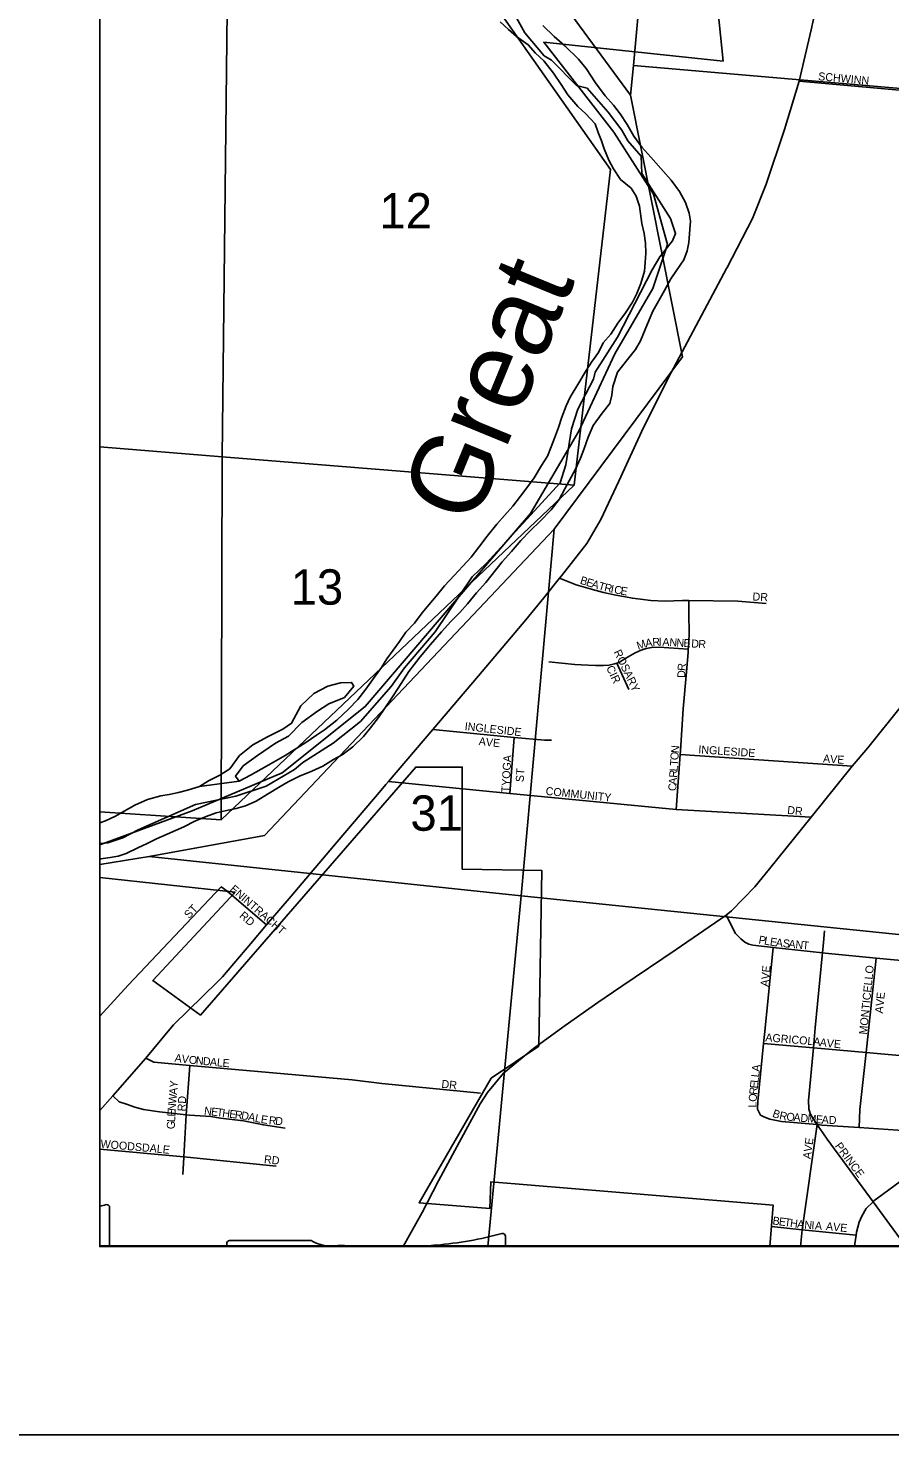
# Model space of a CAD drawing. Extents: x 0 to 680, y 0 to 440.
# Drawn here: x 45.69 to 61.66, y 173.86 to 199.92 of the extents above; entities that cross this region are included whole.
import ezdxf

# ---------------------------------------------------------------- set-up
doc = ezdxf.new("R2010")
doc.units = 0
for name, color, linetype in [('GM_X_Adjacent_County', 7, 'Continuous'), ('GM_X_City_Street', 7, 'Continuous'), ('GM_X_City_Street_Text', 7, 'Continuous'), ('GM_X_Corporation', 7, 'Continuous'), ('GM_X_County', 7, 'Continuous'), ('GM_X_Major_River', 7, 'Continuous'), ('GM_X_Major_River_Text', 7, 'Continuous'), ('GM_X_Section', 7, 'Continuous'), ('GM_X_Section_Text', 7, 'Continuous'), ('GM_X_State_Route', 7, 'Continuous'), ('GM_X_State_Shield', 7, 'Continuous'), ('GM_X_Township', 7, 'Continuous'), ('SH_Data', 7, 'Continuous'), ('SH_Text', 7, 'Continuous')]:
    doc.layers.add(name, color=color, linetype=linetype)

msp = doc.modelspace()

# ---------------------------------------------------------------- linework, layer by layer
at = {"layer": 'GM_X_Adjacent_County'}
msp.add_lwpolyline([(47.02, 297.605), (47.02, 177.346), (101.714, 177.346), (101.74, 177.627), (101.876, 179.162), (101.687, 179.172), (102.014, 182.661), (102.637, 189.288), (103.706, 200.669), (104.658, 210.796), (104.669, 210.92), (106.131, 226.563), (108.09, 226.344), (113.939, 225.728), (119.071, 225.251), (122.08, 224.971), (126.921, 224.521), (132.763, 223.977)], dxfattribs=at)
at = {"layer": 'GM_X_City_Street'}
for points in [[(59.978, 198.937), (65.202, 198.47), (70.537, 198.089)], [(55.539, 189.728), (55.843, 189.605), (56.148, 189.52), (56.352, 189.464), (56.582, 189.414), (56.758, 189.384), (56.888, 189.358), (57.036, 189.342), (57.225, 189.318), (57.492, 189.306), (57.815, 189.315), (57.929, 189.313), (58.839, 189.301), (59.361, 189.261)], [(57.695, 185.445), (57.771, 186.464), (57.776, 186.529), (57.828, 187.307), (57.89, 187.995), (57.918, 188.352), (57.922, 188.411), (57.929, 188.518), (57.936, 188.738), (57.933, 189.042), (57.929, 189.313)], [(55.338, 188.181), (55.819, 188.132), (55.937, 188.125), (56.204, 188.109), (56.353, 188.111), (56.455, 188.12), (56.556, 188.141), (56.597, 188.155), (56.646, 188.174), (56.767, 188.248), (56.937, 188.344), (57.051, 188.394), (57.141, 188.427), (57.249, 188.442), (57.38, 188.45), (57.922, 188.411)], [(56.822, 187.669), (56.597, 188.155)], [(53.193, 186.924), (54.696, 186.779), (55.26, 186.725), (55.391, 186.727)], [(54.619, 185.743), (54.696, 186.779)], [(57.771, 186.464), (60.954, 186.245)], [(52.366, 185.961), (54.619, 185.743), (57.695, 185.445), (60.199, 185.3)], [(47.02, 181.612), (47.547, 182.192), (49.268, 184.011), (49.379, 183.93)], [(49.379, 183.93), (50.111, 183.306)], [(58.621, 183.487), (58.799, 183.149), (58.893, 183.047), (58.967, 182.989), (59.042, 182.948), (59.118, 182.931), (59.491, 182.889), (60.407, 182.786), (60.454, 182.781), (61.401, 182.691), (62.265, 182.61)], [(60.402, 182.736), (60.407, 182.786), (60.425, 182.979), (60.444, 183.197)], [(59.26, 179.78), (59.202, 179.895), (59.211, 180.037), (59.317, 181.11), (59.339, 181.328), (59.491, 182.889)], [(60.337, 179.561), (60.306, 179.606), (60.232, 179.713), (60.179, 179.812), (60.155, 179.897), (60.147, 180.053), (60.238, 181.028), (60.273, 181.398), (60.401, 182.731), (60.402, 182.736)], [(61.085, 179.55), (61.101, 179.889), (61.214, 180.941), (61.401, 182.691)], [(61, 177.346), (61.007, 177.397), (61.03, 177.556), (61.039, 177.616), (61.087, 177.797), (61.136, 177.907), (61.217, 178.051), (61.344, 178.177), (61.358, 178.191), (61.727, 178.464), (63.051, 179.44), (64.006, 180.144), (65.166, 180.998), (65.254, 181.063), (66.747, 182.188)], [(59.317, 181.11), (60.238, 181.028), (61.214, 180.941), (62.105, 180.862), (63.099, 180.774), (64.051, 180.689)], [(47.877, 180.838), (48.022, 180.765), (48.687, 180.701), (51.694, 180.433), (52.244, 180.369), (54.074, 180.189)], [(48.576, 178.994), (48.576, 179.009), (48.622, 179.788), (48.687, 180.701)], [(47.262, 180.14), (47.38, 180.031), (47.532, 179.978), (47.668, 179.932), (47.834, 179.887), (48.13, 179.841), (48.622, 179.788), (48.682, 179.784)], [(48.682, 179.784), (49.076, 179.758), (49.258, 179.728), (49.682, 179.675), (50.053, 179.599), (50.454, 179.539)], [(59.26, 179.78), (59.323, 179.752), (59.434, 179.709), (59.645, 179.665), (60.306, 179.606), (60.398, 179.598), (61.085, 179.55), (61.98, 179.489), (62.267, 179.469), (63.051, 179.44), (63.212, 179.431), (63.335, 179.405), (63.428, 179.363), (63.526, 179.309), (63.633, 179.23), (63.778, 179.066), (63.888, 178.904), (63.941, 178.829), (64.479, 178.104), (65.07, 177.434), (65.14, 177.346)], [(60, 177.346), (60.033, 177.658), (60.306, 179.606)], [(61.969, 177.346), (61.899, 177.419), (61.344, 178.177), (60.493, 179.339), (60.358, 179.531), (60.337, 179.561)], [(47.02, 179.149), (48.576, 179.009), (50.287, 178.835)], [(48.561, 178.683), (48.576, 178.994)], [(59.46, 177.717), (60.033, 177.658), (61.03, 177.556)]]:
    msp.add_lwpolyline(points, dxfattribs=at)
at = {"layer": 'GM_X_Corporation'}
for points in [[(47.02, 207.769), (47.02, 184.788), (48.73, 185.419), (50.401, 186.124), (51.938, 187.349), (53.563, 189.251), (55, 190.93), (55.893, 192.452), (56.559, 193.882), (57.262, 195.097), (57.537, 195.908), (57.279, 196.841), (56.542, 197.99), (55.245, 199.658), (58.567, 199.308), (58.466, 200.268)], [(58.466, 200.268), (58.567, 199.308), (55.245, 199.658), (56.542, 197.99), (57.279, 196.841), (57.537, 195.908), (57.262, 195.097), (56.559, 193.882), (55.893, 192.452), (55, 190.93), (53.563, 189.251), (51.938, 187.349), (50.401, 186.124), (48.73, 185.419), (47.02, 184.788), (47.02, 184.182), (49.527, 183.913), (48.003, 182.278), (48.885, 181.636), (52.875, 186.228), (53.736, 186.228), (53.736, 184.34), (55.207, 184.315), (55.151, 181.06), (54.268, 180.465), (52.936, 178.158), (54.245, 178.049), (54.263, 178.544), (59.492, 178.114), (59.429, 177.346), (77.056, 177.346)]]:
    msp.add_lwpolyline(points, dxfattribs=at)
msp.add_lwpolyline([(47.02, 184.182), (47.02, 177.346), (59.429, 177.346), (59.492, 178.114), (54.263, 178.544), (54.245, 178.049), (52.936, 178.158), (54.268, 180.465), (55.151, 181.06), (55.207, 184.315), (53.736, 184.34), (53.736, 186.228), (52.875, 186.228), (48.885, 181.636), (48.003, 182.278), (49.527, 183.913)], close=True, dxfattribs=at)
at = {"layer": 'GM_X_County'}
msp.add_lwpolyline([(47.02, 297.605), (47.02, 177.346), (101.714, 177.346), (101.74, 177.627), (101.876, 179.162), (101.687, 179.172), (102.014, 182.661), (102.637, 189.288), (103.706, 200.669), (104.658, 210.796), (104.669, 210.92), (106.131, 226.563), (108.09, 226.344), (113.939, 225.728), (119.071, 225.251), (122.08, 224.971), (126.921, 224.521), (132.763, 223.977)], dxfattribs=at)
at = {"layer": 'GM_X_Major_River'}
msp.add_line((48.87, 185.867), (49.603, 185.971), dxfattribs=at)
for points in [[(47.729, 184.735), (47.897, 184.815), (48.071, 184.901), (48.269, 184.986), (48.581, 185.123), (48.785, 185.226), (48.989, 185.317), (49.175, 185.384), (49.342, 185.416), (49.545, 185.46), (49.719, 185.51), (49.917, 185.595), (50.127, 185.728), (50.362, 185.872), (50.512, 185.958), (50.723, 186.061), (50.95, 186.151), (51.154, 186.248), (51.353, 186.369), (51.509, 186.455), (51.709, 186.606), (51.903, 186.798), (52.037, 186.956), (52.183, 187.15), (52.299, 187.32), (52.446, 187.531), (52.545, 187.69), (52.649, 187.843), (52.747, 188.001), (52.955, 188.271), (53.149, 188.499), (53.35, 188.733), (53.521, 188.926), (53.69, 189.095), (53.83, 189.253), (54.001, 189.458), (54.171, 189.651), (54.476, 190.032), (54.646, 190.225), (54.817, 190.43), (54.999, 190.611), (55.181, 190.786), (55.381, 190.996), (55.528, 191.189), (55.638, 191.384), (55.83, 191.749), (55.923, 191.955), (55.986, 192.115), (56.068, 192.339), (56.161, 192.558), (56.326, 192.787), (56.467, 192.962), (56.505, 193.122), (56.526, 193.277), (56.609, 193.543), (56.798, 193.777), (56.944, 193.965), (57.037, 194.124), (57.124, 194.337), (57.199, 194.514), (57.268, 194.673), (57.483, 195.056), (57.601, 195.274), (57.705, 195.427), (57.84, 195.626), (57.902, 195.792), (57.929, 195.946), (57.952, 196.19), (57.961, 196.345), (57.94, 196.494), (57.873, 196.686), (57.758, 196.891), (57.607, 197.102), (57.415, 197.321), (57.229, 197.527), (57.061, 197.715), (56.91, 197.915), (56.789, 198.131), (56.657, 198.331), (56.535, 198.494), (56.384, 198.664), (56.204, 198.906), (56.031, 199.171), (55.886, 199.341), (55.635, 199.59), (55.436, 199.761), (55.226, 199.968)], [(54.437, 200.038), (54.589, 199.892), (54.741, 199.763), (54.958, 199.61), (55.091, 199.452), (55.243, 199.312), (55.423, 199.082), (55.567, 198.877), (55.688, 198.684), (55.874, 198.466), (56.026, 198.332), (56.195, 198.144), (56.251, 197.987), (56.314, 197.831), (56.364, 197.681), (56.449, 197.471), (56.535, 197.315), (56.668, 197.115), (56.861, 196.957), (56.959, 196.806), (57.021, 196.62), (57.062, 196.297), (57.106, 196.112), (57.132, 195.933), (57.134, 195.748), (57.125, 195.575), (57.11, 195.415), (57.04, 195.19), (56.971, 195.001), (56.89, 194.842), (56.756, 194.642), (56.615, 194.454), (56.486, 194.248), (56.346, 194.09), (56.259, 193.908), (56.131, 193.732), (56.033, 193.579), (55.892, 193.349), (55.732, 193.085), (55.657, 192.919), (55.582, 192.713), (55.518, 192.523), (55.443, 192.322), (55.38, 192.163), (55.312, 191.992), (55.201, 191.815), (55.066, 191.586), (54.95, 191.427), (54.815, 191.251), (54.669, 191.064), (54.517, 190.888), (54.377, 190.731), (54.194, 190.508), (54.041, 190.303), (53.901, 190.121), (53.743, 189.952), (53.585, 189.776), (53.409, 189.589), (53.25, 189.396), (53.116, 189.238), (52.994, 189.086), (52.848, 188.898), (52.69, 188.729), (52.574, 188.559), (52.457, 188.394), (52.341, 188.236), (52.237, 188.077), (52.103, 187.89), (51.95, 187.673), (51.803, 187.479), (51.627, 187.304), (51.409, 187.1), (51.186, 186.92), (51.035, 186.822), (50.836, 186.683), (50.457, 186.441), (50.24, 186.321), (50.012, 186.188), (49.813, 186.079), (49.603, 185.971)], [(49.603, 185.971), (49.533, 186.061), (49.68, 186.255), (49.945, 186.446), (50.277, 186.671), (50.517, 186.803), (50.766, 187.054), (51.056, 187.268), (51.266, 187.401), (51.554, 187.52), (51.725, 187.731), (51.685, 187.797), (51.482, 187.789), (51.243, 187.729), (50.985, 187.591), (50.748, 187.364), (50.575, 187.04), (50.413, 186.93), (50.142, 186.793), (49.854, 186.644), (49.612, 186.441), (49.429, 186.2), (49.242, 186.079), (49.032, 185.976), (48.87, 185.867)], [(48.87, 185.867), (48.648, 185.8), (48.481, 185.756), (48.308, 185.723), (48.153, 185.697), (47.907, 185.63), (47.673, 185.522), (47.475, 185.413), (47.313, 185.321), (47.127, 185.236), (47.02, 185.196)], [(47.02, 184.522), (47.041, 184.529), (47.214, 184.555), (47.364, 184.582), (47.513, 184.627), (47.729, 184.735)]]:
    msp.add_lwpolyline(points, dxfattribs=at)
at = {"layer": 'GM_X_Section'}
for points in [[(58.345, 215.032), (56.905, 199.225), (56.853, 198.675), (55.443, 200.598), (54.112, 203), (53.5, 205.739), (53.228, 207.06), (53.347, 207.71), (53.397, 207.863), (53.491, 208.14), (53.881, 208.684), (54.623, 209.061), (55.4, 209.71), (56.001, 211.098), (56.152, 213.158), (56.299, 214.365), (56.232, 215.202)], [(73.628, 213.785), (72.033, 197.922), (56.905, 199.225), (58.345, 215.032)], [(47.02, 207.968), (47.02, 192.162), (49.288, 191.975), (49.469, 207.96)], [(49.469, 207.96), (52.568, 207.872), (52.442, 207.525), (53.643, 201.343), (56.478, 197.301), (55.805, 191.45), (49.288, 191.975)], [(56.905, 199.225), (72.033, 197.922), (70.5, 182.241), (54.827, 183.845), (55.44, 190.639), (57.812, 193.831), (56.853, 198.675)], [(47.02, 192.162), (47.02, 185.399), (49.269, 185.253), (49.288, 191.975)], [(49.288, 191.975), (55.805, 191.45), (49.269, 185.253)], [(47.934, 184.573), (50.07, 184.965), (55.44, 190.639), (54.827, 183.845)], [(47.02, 184.422), (47.02, 177.346), (54.207, 177.346), (54.827, 183.845), (47.934, 184.573)], [(54.207, 177.346), (70.038, 177.346), (70.5, 182.241), (54.827, 183.845)]]:
    msp.add_lwpolyline(points, close=True, dxfattribs=at)
at = {"layer": 'GM_X_State_Route'}
for points in [[(58.632, 195.465), (58.643, 195.484), (59.11, 196.395), (59.363, 197.026), (59.703, 198.042), (59.978, 198.937), (60.195, 199.885), (60.413, 200.881), (60.659, 202.013), (60.763, 202.51)], [(55.245, 189.365), (55.539, 189.728), (55.575, 189.773), (56.041, 190.369), (56.302, 190.815), (56.634, 191.527), (57.091, 192.521), (57.597, 193.527), (58.12, 194.502), (58.632, 195.465)], [(52.231, 185.802), (52.32, 185.907), (52.366, 185.961), (53.193, 186.924), (54.038, 187.918), (54.913, 188.956), (55.245, 189.365)], [(53.083, 178.154), (53.298, 178.562), (53.681, 179.284), (54.064, 179.99), (54.202, 180.198), (54.498, 180.56), (55.052, 181.017), (55.643, 181.445), (56.248, 181.87), (56.691, 182.172), (57.696, 182.852), (58.621, 183.487), (58.725, 183.565), (59.155, 184.008), (59.423, 184.344), (60.199, 185.3), (60.954, 186.245), (61.245, 186.586), (61.872, 187.363)], [(49.201, 182.252), (49.293, 182.342), (49.818, 182.963), (50.111, 183.306), (50.564, 183.838), (51.421, 184.846), (52.231, 185.802)], [(48.318, 181.375), (48.385, 181.456), (49.201, 182.252)], [(47.02, 179.866), (47.262, 180.14), (47.877, 180.838), (48.318, 181.375)], [(52.643, 177.346), (52.99, 177.976), (53.083, 178.154)]]:
    msp.add_lwpolyline(points, dxfattribs=at)
at = {"layer": 'GM_X_State_Shield'}
msp.add_line((50.936, 177.458), (49.424, 177.458), dxfattribs=at)
for points in [[(47.02, 178.092), (47.02, 177.346), (47.203, 177.346), (47.203, 178.074)], [(53.082, 177.346), (54.534, 177.346), (54.534, 177.539)], [(49.375, 177.404), (49.375, 177.346), (51.798, 177.346)]]:
    msp.add_lwpolyline(points, dxfattribs=at)
for centre, major_axis, start_param, end_param in [((45.365, 182.264), (5.471, 0), 5.019753, 5.042369), ((47.145, 178.078), (0.0574, 0), 6.197627, 7.989034), ((52.696, 181.729), (5.471, 0), 4.814394, 5.042369), ((54.476, 177.543), (0.0574, 0), 6.197627, 7.989034), ((49.434, 177.411), (0.0598, 0), 1.727492, 3.291633), ((51.296, 177.822), (0.58, 0), 4.042888, 4.731795), ((51.488, 175.7), (2.081, 0), 1.4216, 1.657858), ((53.394, 176.502), (1.101, 0), 1.699012, 1.857764)]:
    msp.add_ellipse(centre, major_axis=major_axis, ratio=0.8, start_param=start_param, end_param=end_param, dxfattribs=at)
at = {"layer": 'GM_X_Township'}
msp.add_lwpolyline([(47.02, 218.159), (47.02, 184.816), (47.171, 184.828), (47.45, 184.921), (47.73, 185.07), (48.793, 185.534), (49.541, 185.691), (50.104, 185.873), (50.625, 186.186), (50.785, 186.313), (51.342, 186.672), (51.852, 187.075), (52.418, 187.723), (52.668, 188.069), (53.235, 188.737), (53.917, 189.756), (54.181, 189.999), (55.551, 191.497), (55.654, 191.829), (55.76, 192.495), (55.875, 192.857), (56.164, 193.415), (56.195, 193.546), (56.609, 194.192), (57.253, 195.444), (57.397, 195.682), (57.63, 195.978), (57.685, 196.115), (57.592, 196.395), (57.063, 197.225), (57.05, 197.549), (56.804, 197.832), (56.689, 198.03), (56.44, 198.362), (56.049, 198.805), (55.852, 198.856), (55.387, 199.328), (55.251, 199.406), (54.892, 199.831), (54.487, 200.571)], dxfattribs=at)
at = {"layer": 'SH_Data'}
for p, q in [((47.02, 415.359), (47.02, 177.359)), ((47.02, 177.359), (285.02, 177.359)), ((47.02, 177.359), (47.02, 177.359)), ((43.52, 173.859), (288.52, 173.859))]:
    msp.add_line(p, q, dxfattribs=at)
at = {"layer": 'SH_Text'}
for points in [[(47.02, 415.359), (285.02, 415.359), (285.02, 177.359), (47.02, 177.359)], [(285.019, 415.359), (47.02, 415.359), (47.02, 177.359), (285.019, 177.359)]]:
    msp.add_lwpolyline(points, close=True, dxfattribs=at)

# ---------------------------------------------------------------- texts
at = {"layer": 'GM_X_City_Street_Text'}
for s, height, rotation, p in [('SCHWINN', 0.1482, 354.7255, (60.322, 198.956)), ('B', 0.148, 342.6098, (55.906, 189.629)), ('E', 0.148, 342.602, (56.018, 189.593)), ('A', 0.148, 342.6192, (56.118, 189.562)), ('T', 0.148, 343.3568, (56.244, 189.523)), ('R', 0.148, 347.5651, (56.356, 189.49)), ('I', 0.148, 349.1697, (56.475, 189.464)), ('C', 0.148, 349.3911, (56.539, 189.451)), ('E', 0.148, 350.3915, (56.658, 189.429)), ('DR', 0.1482, 356.989, (59.108, 189.317)), ('M', 0.148, 19.1147, (56.995, 188.401)), ('A', 0.148, 8.2908, (57.135, 188.45)), ('R', 0.148, 4.4974, (57.262, 188.469)), ('I', 0.148, 0, (57.376, 188.478)), ('A', 0.148, 356.939, (57.439, 188.478)), ('N', 0.148, 356.6759, (57.569, 188.471)), ('N', 0.148, 356.6759, (57.699, 188.463)), ('E', 0.148, 356.6836, (57.829, 188.456)), ('D', 0.148, 356.6824, (57.973, 188.447)), ('R', 0.148, 356.6706, (58.103, 188.44)), ('ROSARY', 0.1482, 295.6397, (56.536, 188.362)), ('CIR', 0.1482, 295.4597, (56.397, 188.069)), ('D', 0.148, 88.9071, (57.866, 187.879)), ('R', 0.148, 85.5752, (57.868, 188.007)), ('INGLESIDE', 0.1482, 353.7463, (53.775, 186.916)), ('AVE', 0.1482, 354.0969, (54.035, 186.637)), ('N', 0.148, 84.4177, (57.745, 186.483)), ('INGLESIDE', 0.1482, 356.081, (58.104, 186.486)), ('TYOGA', 0.1482, 86.4984, (54.605, 185.756)), ('T', 0.148, 85.9533, (57.729, 186.25)), ('O', 0.148, 85.9315, (57.736, 186.354)), ('AVE', 0.1482, 356.0569, (60.413, 186.316)), ('ST', 0.1482, 86.4262, (54.872, 185.948)), ('R', 0.148, 85.9862, (57.713, 186.029)), ('L', 0.148, 85.9806, (57.722, 186.146)), ('COMMUNITY', 0.1482, 354.0947, (55.274, 185.716)), ('C', 0.148, 85.9646, (57.696, 185.782)), ('A', 0.148, 85.9732, (57.704, 185.899)), ('DR', 0.1482, 353.9832, (59.749, 185.364)), ('ENINTRACHT', 0.1482, 319.1194, (49.42, 183.949)), ('ST', 0.1482, 47.4978, (48.677, 183.412)), ('RD', 0.1482, 319.3961, (49.595, 183.457)), ('P', 0.148, 349.7831, (59.216, 182.964)), ('L', 0.148, 349.7562, (59.319, 182.945)), ('E', 0.148, 351.296, (59.426, 182.926)), ('A', 0.148, 353.9318, (59.536, 182.909)), ('S', 0.148, 354.3007, (59.667, 182.895)), ('A', 0.148, 354.2851, (59.771, 182.885)), ('N', 0.148, 354.2851, (59.901, 182.872)), ('T', 0.148, 354.276, (60.03, 182.859)), ('AVE', 0.1482, 84.0977, (59.405, 182.156)), ('MONTICELLO', 0.1482, 84.2901, (61.231, 181.269)), ('AVE', 0.1482, 84.0969, (61.524, 181.661)), ('AGRICOLA', 0.1482, 355.2359, (59.344, 181.151)), ('AVE', 0.1482, 354.0969, (60.349, 181.06)), ('A', 0.148, 352.284, (48.401, 180.773)), ('V', 0.148, 352.4395, (48.531, 180.755)), ('O', 0.148, 354.101, (48.665, 180.737)), ('N', 0.148, 354.778, (48.796, 180.724)), ('D', 0.148, 354.8005, (48.926, 180.712)), ('A', 0.148, 354.7917, (49.056, 180.7)), ('L', 0.148, 354.7966, (49.186, 180.688)), ('E', 0.148, 354.8068, (49.29, 180.679)), ('A', 0.148, 83.6477, (59.243, 180.581)), ('Y', 0.148, 85.2514, (48.461, 180.284)), ('DR', 0.1482, 353.9832, (53.344, 180.29)), ('E', 0.148, 83.6477, (59.208, 180.27)), ('L', 0.148, 83.6625, (59.22, 180.374)), ('L', 0.148, 83.6625, (59.231, 180.477)), ('W', 0.148, 85.2196, (48.436, 179.985)), ('A', 0.148, 85.2407, (48.451, 180.154)), ('RD', 0.1482, 86.9775, (48.608, 179.848)), ('O', 0.148, 85.3398, (59.185, 180.024)), ('R', 0.148, 83.6974, (59.195, 180.153)), ('E', 0.148, 87.0375, (48.421, 179.752)), ('N', 0.148, 85.318, (48.426, 179.855)), ('N', 0.148, 352.856, (48.947, 179.794)), ('E', 0.148, 352.8242, (49.076, 179.778)), ('T', 0.148, 352.8721, (49.18, 179.765)), ('H', 0.148, 352.856, (49.283, 179.752)), ('E', 0.148, 352.8513, (49.413, 179.735)), ('R', 0.148, 352.7937, (49.516, 179.722)), ('D', 0.148, 350.0921, (49.631, 179.708)), ('A', 0.148, 348.4715, (49.758, 179.686)), ('L', 0.148, 88.8799, (59.183, 179.922)), ('B', 0.148, 340.7432, (59.468, 179.754)), ('R', 0.148, 348.0402, (59.599, 179.709)), ('O', 0.148, 355.139, (59.734, 179.682)), ('G', 0.148, 87.0481, (48.408, 179.518)), ('L', 0.148, 87.0375, (48.415, 179.648)), ('L', 0.148, 348.449, (49.886, 179.66)), ('E', 0.148, 350.9864, (49.996, 179.638)), ('R', 0.148, 354.5414, (50.147, 179.616)), ('D', 0.148, 354.6207, (50.265, 179.605)), ('A', 0.148, 355.0984, (59.864, 179.671)), ('D', 0.148, 355.0766, (59.994, 179.66)), ('M', 0.148, 355.0886, (60.124, 179.649)), ('E', 0.148, 355.4056, (60.28, 179.635)), ('A', 0.148, 357.0541, (60.389, 179.627)), ('D', 0.148, 357.5834, (60.521, 179.62)), ('WOODSDALE', 0.1482, 354.806, (47.03, 179.181)), ('AVE', 0.1482, 82.1508, (60.188, 178.962)), ('RD', 0.1482, 353.6638, (50.057, 178.894)), ('PRINCE', 0.1482, 306.6325, (60.629, 179.209)), ('B', 0.148, 352.0828, (59.476, 177.759)), ('E', 0.148, 352.0786, (59.592, 177.743)), ('T', 0.148, 352.0786, (59.695, 177.729)), ('H', 0.148, 352.1013, (59.799, 177.714)), ('A', 0.148, 353.096, (59.931, 177.696)), ('N', 0.148, 355.5898, (60.067, 177.68)), ('I', 0.148, 355.9379, (60.198, 177.669)), ('A', 0.148, 355.9097, (60.263, 177.665)), ('AVE', 0.1482, 354.0977, (60.466, 177.655))]:
    msp.add_text(s, height=height, rotation=rotation, dxfattribs=at).set_placement(p)
at = {"layer": 'GM_X_Major_River_Text'}
msp.add_text('Great', height=1.4836, rotation=67.6679, dxfattribs=at).set_placement((53.943, 190.66))
at = {"layer": 'GM_X_Section_Text'}
for s, p in [('12', (52.2, 196.208)), ('13', (50.556, 189.238)), ('31', (52.774, 185.05))]:
    msp.add_text(s, height=0.6552, rotation=0, dxfattribs=at).set_placement(p)

doc.saveas('drawing.dxf')
